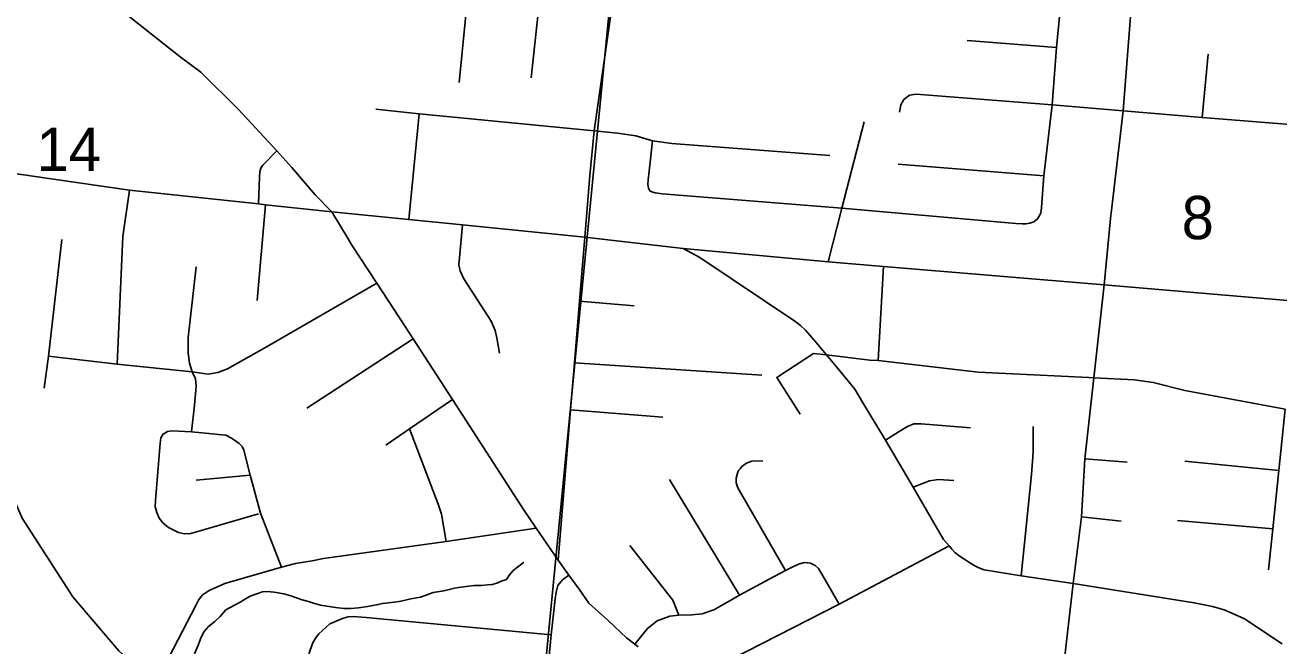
# Model space of a CAD drawing. Extents: x 0 to 34, y -2 to 22.
# Drawn here: x 4.85 to 6.064, y 18.879 to 19.479 of the extents above; entities that cross this region are included whole.
import ezdxf

# ---------------------------------------------------------------- set-up
doc = ezdxf.new("R2010")
doc.units = 0
for name, color, linetype in [('GM_X_City_Street', 7, 'Continuous'), ('GM_X_County_Road', 7, 'Continuous'), ('GM_X_Minor_River', 7, 'Continuous'), ('GM_X_Rail_Line', 7, 'Continuous'), ('GM_X_Section', 7, 'Continuous'), ('GM_X_Section_Text', 7, 'Continuous'), ('GM_X_State_Route', 7, 'Continuous'), ('GM_X_Township_Road', 7, 'Continuous')]:
    doc.layers.add(name, color=color, linetype=linetype)

msp = doc.modelspace()

# ---------------------------------------------------------------- linework, layer by layer
at = {"layer": 'GM_X_City_Street'}
for p, q in [((5.762, 19.4644), (5.8486, 19.4579)), ((5.9897, 19.39), (5.9954, 19.4514)), ((5.2214, 19.2913), (5.2316, 19.3937)), ((5.8363, 19.3336), (5.6953, 19.3448)), ((4.9508, 19.3196), (4.9444, 19.2747)), ((5.0827, 19.3056), (5.0745, 19.2128)), ((5.6759, 19.1548), (5.6812, 19.2459)), ((5.0821, 19.1672), (5.1904, 19.2297)), ((5.3868, 19.2122), (5.4397, 19.2078)), ((5.1227, 19.1087), (5.2256, 19.1757)), ((5.3819, 19.1527), (5.5631, 19.1407)), ((5.0111, 19.0857), (5.0139, 19.1116)), ((5.3781, 19.1072), (5.4674, 19.0999)), ((5.876, 19.0597), (5.9169, 19.0564)), ((5.9727, 19.0574), (6.0638, 19.0484)), ((5.0155, 19.0391), (5.0677, 19.0437)), ((5.5415, 18.9277), (5.4738, 19.0396)), ((5.8728, 19.0034), (5.9112, 18.9993)), ((6.058, 18.9918), (5.9656, 18.9999))]:
    msp.add_line(p, q, dxfattribs=at)
for points in [[(5.2701, 19.424), (5.2845, 19.5677), (5.2866, 19.5886), (5.2911, 19.6366), (5.2952, 19.6757), (5.2974, 19.7036), (5.3044, 19.7888)], [(5.3399, 19.4285), (5.3565, 19.5814), (5.3644, 19.668), (5.3703, 19.7296)], [(5.8266, 19.2889), (5.8302, 19.2918), (5.8333, 19.2974), (5.834, 19.3028), (5.8363, 19.3336), (5.8443, 19.4023), (5.8486, 19.4579), (5.854, 19.5145), (5.8596, 19.5672), (5.8604, 19.5777), (5.8587, 19.5879), (5.8552, 19.599), (5.8544, 19.609), (5.8575, 19.6381)], [(5.6967, 19.3951), (5.6977, 19.4021), (5.7009, 19.4073), (5.7063, 19.4115), (5.7128, 19.4126), (5.8443, 19.4023), (5.9131, 19.3966), (5.9897, 19.39), (6.099, 19.3814)], [(5.1896, 19.398), (5.2316, 19.3937), (5.2714, 19.3896), (5.4009, 19.377), (5.4234, 19.3748), (5.4412, 19.3723), (5.4573, 19.3675), (5.476, 19.3648), (5.6291, 19.3531)], [(5.6274, 19.2504), (5.6407, 19.3021), (5.6622, 19.3859)], [(5.4573, 19.3675), (5.4541, 19.3379), (5.4533, 19.3296), (5.4529, 19.3252), (5.4535, 19.3217), (5.4547, 19.3189), (5.4568, 19.3179), (5.4599, 19.3172), (5.4666, 19.3162), (5.6407, 19.3021), (5.8093, 19.2873), (5.8153, 19.2871), (5.8192, 19.2871), (5.8227, 19.2876), (5.8266, 19.2889)], [(5.0759, 19.3063), (5.0767, 19.3321), (5.0772, 19.3378), (5.0782, 19.341), (5.08, 19.3438), (5.0935, 19.3576)], [(5.2733, 19.286), (5.2704, 19.2541), (5.2698, 19.2474), (5.2712, 19.2415), (5.2747, 19.2339), (5.3013, 19.193), (5.3051, 19.1838), (5.3067, 19.1766), (5.3093, 19.162)], [(5.6003, 19.1028), (5.5777, 19.1384), (5.6134, 19.1615), (5.6259, 19.1603), (5.6677, 19.1551), (5.6759, 19.1548), (5.7728, 19.1436), (5.8798, 19.1383), (5.8847, 19.138), (5.9242, 19.136), (5.9423, 19.1336), (5.9729, 19.1258), (6.07, 19.1077)], [(5.1992, 19.0727), (5.2221, 19.0885), (5.2636, 19.1169)], [(6.0538, 18.9521), (6.058, 18.9918), (6.0638, 19.0484), (6.07, 19.1077)], [(5.0981, 18.9548), (5.0777, 19.0069), (5.0677, 19.0437), (5.0617, 19.068), (5.0599, 19.0717), (5.057, 19.0744), (5.0527, 19.0776), (5.0496, 19.0797), (5.0441, 19.0824), (5.0372, 19.0832), (5.031, 19.0839), (5.0111, 19.0857), (4.992, 19.0867), (4.9877, 19.086), (4.9836, 19.0836), (4.9814, 19.0798), (4.9805, 19.0748), (4.976, 19.0194), (4.9759, 19.0131), (4.9773, 19.0076), (4.9797, 19.0021), (4.9833, 18.9978), (4.9887, 18.9932), (4.994, 18.9905), (4.9985, 18.9884), (5.0041, 18.987), (5.0104, 18.9874), (5.0758, 19.0064)], [(5.2576, 18.9796), (5.2532, 19.0062), (5.2497, 19.0158), (5.2221, 19.0885)], [(5.683, 19.0776), (5.6963, 19.0862), (5.7043, 19.091), (5.7105, 19.0935), (5.7174, 19.0935), (5.7654, 19.0897)], [(5.8144, 18.9463), (5.8245, 19.0445), (5.8261, 19.066), (5.8259, 19.0909)], [(5.5862, 18.9516), (5.5399, 19.0317), (5.5383, 19.0365), (5.5385, 19.041), (5.5396, 19.0456), (5.5408, 19.0482), (5.5422, 19.0501), (5.5439, 19.0523), (5.5483, 19.0555), (5.5536, 19.0574), (5.5642, 19.0578)], [(5.7099, 19.0321), (5.7257, 19.0384), (5.7343, 19.0395), (5.7492, 19.0386)], [(5.483, 18.9084), (5.477, 18.9229), (5.4355, 18.9757)], [(5.4737, 18.8351), (5.638, 18.919), (5.7445, 18.9753)], [(5.4403, 18.8801), (5.4527, 18.8955), (5.462, 18.9028), (5.4743, 18.9074), (5.483, 18.9084), (5.4954, 18.9086), (5.5054, 18.9097), (5.5167, 18.9134), (5.5294, 18.9206), (5.5415, 18.9277), (5.5702, 18.943), (5.5862, 18.9516), (5.5919, 18.9544), (5.5989, 18.9577), (5.6045, 18.9594), (5.6103, 18.9587), (5.6149, 18.9565), (5.618, 18.9536), (5.6246, 18.9424), (5.638, 18.919)], [(5.1169, 18.7907), (5.1241, 18.8509), (5.125, 18.8714), (5.1281, 18.8808), (5.131, 18.886), (5.1342, 18.8902), (5.1451, 18.8998), (5.1548, 18.9041), (5.1581, 18.9055), (5.1626, 18.9066), (5.1674, 18.9069), (5.1801, 18.906), (5.3592, 18.8894)]]:
    msp.add_lwpolyline(points, dxfattribs=at)
at = {"layer": 'GM_X_County_Road'}
for points in [[(5.9014, 19.2974), (5.9131, 19.3966), (5.9224, 19.5172), (5.9334, 19.6318), (5.9343, 19.6403), (5.9375, 19.6743), (5.9396, 19.6946), (5.9404, 19.7023), (5.9529, 19.7939), (5.9632, 19.9256), (5.9644, 19.9373), (5.9848, 20.1137), (5.9885, 20.1319)], [(5.366, 18.9616), (5.3781, 19.1072), (5.3819, 19.1527), (5.3868, 19.2122), (5.392, 19.2741), (5.3966, 19.3337), (5.4009, 19.377), (5.4213, 19.5195), (5.4254, 19.5756), (5.4295, 19.613), (5.4339, 19.6627), (5.4355, 19.674), (5.4396, 19.7163), (5.4456, 19.7738), (5.4463, 19.7827), (5.4496, 19.8172), (5.4525, 19.8485), (5.4555, 19.8755), (5.4557, 19.8774)], [(4.4711, 19.3738), (4.6026, 19.3605), (4.673, 19.3518), (4.7628, 19.3438), (4.817, 19.3384), (4.8512, 19.3341), (4.855, 19.3336)], [(5.8947, 19.2279), (6.08, 19.2123), (6.1455, 19.2082), (6.1913, 19.203), (6.3242, 19.1924), (6.3341, 19.1934), (6.3416, 19.1939), (6.3532, 19.2001), (6.3982, 19.2325), (6.4471, 19.2699), (6.4941, 19.3057), (6.5435, 19.3423)], [(4.855, 19.3336), (4.9508, 19.3196), (5.0759, 19.3063), (5.0827, 19.3056), (5.1469, 19.2988)], [(5.1469, 19.2988), (5.2214, 19.2913), (5.2733, 19.286), (5.392, 19.2741), (5.4872, 19.2631)], [(5.8551, 18.8555), (5.8553, 18.8576), (5.8648, 18.9389), (5.8728, 19.0034), (5.876, 19.0597), (5.8847, 19.138), (5.8947, 19.2279), (5.9011, 19.2954), (5.9014, 19.2974)], [(5.4872, 19.2631), (5.6207, 19.251), (5.6274, 19.2504), (5.6812, 19.2459), (5.8947, 19.2279)], [(5.4872, 19.2631), (5.5032, 19.2546), (5.5952, 19.193), (5.6008, 19.1887), (5.6057, 19.184), (5.6159, 19.1722), (5.6259, 19.1603)], [(5.6259, 19.1603), (5.6402, 19.1432), (5.6533, 19.1269), (5.6607, 19.1144), (5.683, 19.0776), (5.7099, 19.0321), (5.7393, 18.9815), (5.7445, 18.9753), (5.7472, 18.9723), (5.7503, 18.9691), (5.7545, 18.9656), (5.7589, 18.9628), (5.7638, 18.9596), (5.7689, 18.9565), (5.7733, 18.9541), (5.7784, 18.9521), (5.8144, 18.9463), (5.8648, 18.9389), (5.9819, 18.9204), (5.9996, 18.9168), (6.011, 18.9134), (6.0214, 18.909), (6.0307, 18.9046), (6.067, 18.8806)], [(5.1277, 18.961), (5.1387, 18.963), (5.2576, 18.9796), (5.3447, 18.9926)], [(5.0154, 18.9184), (5.0179, 18.9229), (5.0214, 18.9278), (5.028, 18.9322), (5.0433, 18.9388), (5.0981, 18.9548)], [(5.0981, 18.9548), (5.1117, 18.9582), (5.1277, 18.961)], [(5.3458, 18.7337), (5.3475, 18.7649), (5.3507, 18.7985), (5.3592, 18.8894), (5.3632, 18.9241), (5.3642, 18.9306), (5.3657, 18.9369), (5.3701, 18.9424), (5.3765, 18.947)], [(4.9603, 18.8074), (4.9689, 18.8296), (4.9823, 18.8547), (4.9848, 18.8593), (5.0154, 18.9184)]]:
    msp.add_lwpolyline(points, dxfattribs=at)
at = {"layer": 'GM_X_Minor_River'}
msp.add_lwpolyline([(5.014, 18.871), (5.0177, 18.88), (5.0198, 18.8853), (5.023, 18.8921), (5.0273, 18.8973), (5.0335, 18.9021), (5.0386, 18.9069), (5.0441, 18.9136), (5.0483, 18.9157), (5.058, 18.9208), (5.0622, 18.9234), (5.0677, 18.9266), (5.0723, 18.9284), (5.0799, 18.9309), (5.0841, 18.9311), (5.091, 18.9305), (5.1004, 18.9288), (5.1072, 18.927), (5.1181, 18.9233), (5.1242, 18.9216), (5.1291, 18.92), (5.1359, 18.9179), (5.1503, 18.9156), (5.1586, 18.9149), (5.1654, 18.9148), (5.1727, 18.9153), (5.1815, 18.9166), (5.1918, 18.9186), (5.196, 18.9196), (5.2017, 18.9202), (5.2071, 18.9208), (5.212, 18.9215), (5.2166, 18.9225), (5.2235, 18.9242), (5.2327, 18.9258), (5.2373, 18.9272), (5.245, 18.9304), (5.2553, 18.932), (5.2606, 18.933), (5.2656, 18.9344), (5.2698, 18.9351), (5.2771, 18.936), (5.2847, 18.9369), (5.2915, 18.9371), (5.2976, 18.9377), (5.3022, 18.938), (5.3068, 18.9394), (5.3118, 18.9415), (5.316, 18.9429), (5.3188, 18.9474), (5.3224, 18.9515), (5.3309, 18.9581), (5.3328, 18.9596)], dxfattribs=at)
at = {"layer": 'GM_X_Rail_Line'}
msp.add_lwpolyline([(6.3781, 18.1955), (6.3337, 18.2177), (6.2546, 18.2399), (6.1073, 18.27), (6.0598, 18.289), (5.8778, 18.373), (5.0656, 18.7866), (4.9864, 18.8325), (4.9405, 18.8737), (4.8962, 18.926), (4.8471, 19.0021), (4.7558, 19.2114), (4.6999, 19.3545), (4.657, 19.4903)], dxfattribs=at)
at = {"layer": 'GM_X_Section'}
for points in [[(5.4475, 19.8207), (5.4431, 19.7776), (5.3451, 18.7715), (4.3356, 18.8839), (4.4338, 19.8873), (4.7992, 19.8486), (4.8002, 19.892)], [(5.4431, 19.7776), (6.443, 19.687), (6.3407, 18.6907), (5.3451, 18.7715)]]:
    msp.add_lwpolyline(points, close=True, dxfattribs=at)
at = {"layer": 'GM_X_State_Route'}
msp.add_line((5.1469, 19.2988), (5.1627, 19.2726), dxfattribs=at)
for points in [[(4.8098, 19.6136), (4.8296, 19.592), (4.8471, 19.5716), (4.8608, 19.5579), (4.8853, 19.5363), (4.9505, 19.4877), (4.9999, 19.4488), (5.0199, 19.4339), (5.0566, 19.3979), (5.0935, 19.3576), (5.108, 19.3417), (5.1308, 19.3153), (5.1469, 19.2988)], [(5.1627, 19.2726), (5.1663, 19.2665), (5.1904, 19.2297), (5.2173, 19.1886), (5.2256, 19.1757), (5.2636, 19.1169), (5.333, 19.0096), (5.3447, 18.9926), (5.366, 18.9616), (5.3765, 18.947), (5.3864, 18.9334), (5.3958, 18.92), (5.4146, 18.9033), (5.4322, 18.8863), (5.4403, 18.8801), (5.4435, 18.8777)]]:
    msp.add_lwpolyline(points, dxfattribs=at)
at = {"layer": 'GM_X_Township_Road'}
msp.add_line((4.9389, 19.1514), (4.9444, 19.2747), dxfattribs=at)
for points in [[(4.8682, 19.128), (4.8726, 19.1591), (4.8854, 19.2719)], [(5.0139, 19.1116), (5.0155, 19.1298), (5.015, 19.137), (5.0115, 19.1438), (5.0091, 19.1522), (5.0077, 19.1623), (5.0079, 19.1769), (5.0156, 19.2454)], [(5.0821, 19.1672), (5.0457, 19.1467), (5.0365, 19.1433), (5.0271, 19.1417), (5.0115, 19.1438), (4.9389, 19.1514), (4.8726, 19.1591)]]:
    msp.add_lwpolyline(points, dxfattribs=at)

# ---------------------------------------------------------------- texts
at = {"layer": 'GM_X_Section_Text'}
for s, height, p in [('14', 0.04186, (4.861, 19.3383)), ('8', 0.0419, (5.9698, 19.2722))]:
    msp.add_text(s, height=height, rotation=0, dxfattribs=at).set_placement(p)

doc.saveas('drawing.dxf')
